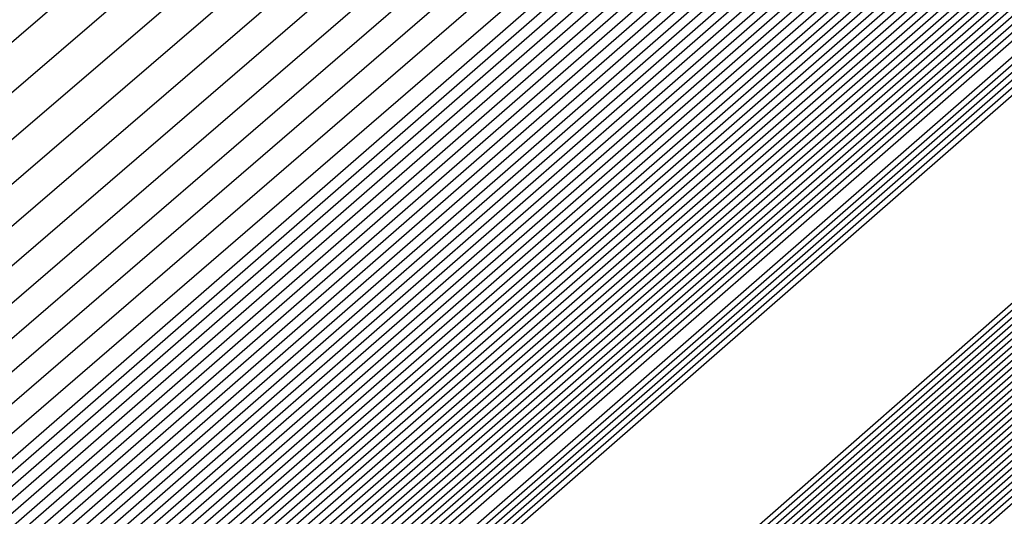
# Model space of a CAD drawing. Extents: x 3249832 to 3255657, y 13789405 to 13793316.
# Tile 979 of 1056: x 3253212.1871 to 3253212.3226, y 13791260.9278 to 13791260.9962. Entities that reach past the tile are written whole.
import ezdxf

# ---------------------------------------------------------------- set-up
doc = ezdxf.new("R2010")
doc.units = 0
doc.header["$LTSCALE"] = 100
doc.header["$MEASUREMENT"] = 0
for name, color, linetype in [('GRATIO_03231_CON', 1, 'CONTINUOUS'), ('GRATIO_0323_ICON', 1, 'CONTINUOUS'), ('TARGETS_EAST', 7, 'CONTINUOUS')]:
    doc.layers.add(name, color=color, linetype=linetype)

# ---------------------------------------------------------------- blocks, each defined once
blk = doc.blocks.new('Gratio_032316_contours')
at = {"layer": 'GRATIO_03231_CON', "color": 1, "linetype": 'Continuous', "flags": 128}
for points in [[(3253179.55027, 13791232.39503), (3253186.87441, 13791238.77001), (3253201.4775, 13791251.51898), (3253219.20823, 13791267.00714), (3253234.45763, 13791280.32933), (3253243.00028, 13791287.79153), (3253246.14511, 13791290.5444), (3253246.5846, 13791290.94974), (3253247.02187, 13791291.379), (3253250.20254, 13791294.24212), (3253258.88285, 13791301.95866), (3253274.44262, 13791315.73867), (3253292.7559, 13791331.95413), (3253308.32028, 13791345.76753)], [(3253180.16544, 13791232.93802), (3253187.28488, 13791239.13155), (3253201.72516, 13791251.73678), (3253219.33902, 13791267.12228), (3253234.51314, 13791280.37862), (3253243.01644, 13791287.80647), (3253246.14668, 13791290.54676), (3253246.58389, 13791290.95054), (3253247.01645, 13791291.37639), (3253250.16633, 13791294.21318), (3253258.7639, 13791301.85732), (3253274.17605, 13791315.50724), (3253292.31584, 13791331.56933), (3253307.73285, 13791345.25198)], [(3253180.78061, 13791233.481), (3253187.69534, 13791239.49309), (3253201.97282, 13791251.95458), (3253219.46981, 13791267.23741), (3253234.56866, 13791280.42791), (3253243.03259, 13791287.8214), (3253246.14825, 13791290.54912), (3253246.58317, 13791290.95133), (3253247.01103, 13791291.37378), (3253250.13013, 13791294.18424), (3253258.64495, 13791301.75599), (3253273.90947, 13791315.27582), (3253291.87577, 13791331.18453), (3253307.14542, 13791344.73643)], [(3253181.39578, 13791234.02399), (3253188.1058, 13791239.85463), (3253202.22048, 13791252.17237), (3253219.6006, 13791267.35254), (3253234.62418, 13791280.4772), (3253243.04874, 13791287.83633), (3253246.14982, 13791290.55149), (3253246.58246, 13791290.95213), (3253247.00561, 13791291.37117), (3253250.09393, 13791294.15529), (3253258.526, 13791301.65465), (3253273.6429, 13791315.0444), (3253291.4357, 13791330.79973), (3253306.55799, 13791344.22088)], [(3253182.62612, 13791235.10996), (3253188.92672, 13791240.5777), (3253202.71581, 13791252.60797), (3253219.86218, 13791267.58281), (3253234.73522, 13791280.57579), (3253243.08105, 13791287.8662), (3253246.15297, 13791290.55621), (3253246.58103, 13791290.95372), (3253246.99477, 13791291.36594), (3253250.02153, 13791294.09741), (3253258.2881, 13791301.45198), (3253273.10975, 13791314.58156), (3253290.55557, 13791330.03014), (3253305.38313, 13791343.18978)], [(3253183.24129, 13791235.65295), (3253189.33718, 13791240.93924), (3253202.96347, 13791252.82577), (3253219.99297, 13791267.69794), (3253234.79073, 13791280.62508), (3253243.0972, 13791287.88113), (3253246.15454, 13791290.55858), (3253246.58032, 13791290.95452), (3253246.98935, 13791291.36333), (3253249.98532, 13791294.06847), (3253258.16915, 13791301.35065), (3253272.84317, 13791314.35013), (3253290.11551, 13791329.64534), (3253304.7957, 13791342.67423)], [(3253189.74764, 13791241.30078), (3253203.21113, 13791253.04357), (3253220.12376, 13791267.81308), (3253234.84625, 13791280.67437), (3253243.11336, 13791287.89607), (3253246.15611, 13791290.56094), (3253246.57961, 13791290.95531), (3253246.98393, 13791291.36072), (3253249.94912, 13791294.03953), (3253258.05019, 13791301.24931), (3253272.5766, 13791314.11871), (3253289.67544, 13791329.26055), (3253304.20827, 13791342.15868)], [(3253190.1581, 13791241.66232), (3253203.45879, 13791253.26136), (3253220.25455, 13791267.92821), (3253234.90177, 13791280.72366), (3253243.12951, 13791287.911), (3253246.15768, 13791290.5633), (3253246.57889, 13791290.95611), (3253246.97851, 13791291.35811), (3253249.91292, 13791294.01058), (3253257.93124, 13791301.14798), (3253272.31002, 13791313.88729), (3253289.23538, 13791328.87575), (3253303.62084, 13791341.64313)], [(3253190.97902, 13791242.38539), (3253203.95411, 13791253.69696), (3253220.51613, 13791268.15847), (3253235.01281, 13791280.82224), (3253243.16182, 13791287.94087), (3253246.16082, 13791290.56803), (3253246.57747, 13791290.9577), (3253246.96767, 13791291.35288), (3253249.84051, 13791293.9527), (3253257.69334, 13791300.94531), (3253271.77687, 13791313.42445), (3253288.35525, 13791328.10615), (3253302.44598, 13791340.61203)], [(3253191.38948, 13791242.74693), (3253204.20177, 13791253.91476), (3253220.64692, 13791268.27361), (3253235.06832, 13791280.87154), (3253243.17797, 13791287.9558), (3253246.1624, 13791290.57039), (3253246.57675, 13791290.9585), (3253246.96225, 13791291.35027), (3253249.80431, 13791293.92376), (3253257.57439, 13791300.84397), (3253271.51029, 13791313.19303), (3253287.91518, 13791327.72135), (3253301.85855, 13791340.09648)], [(3253191.79994, 13791243.10847), (3253204.44943, 13791254.13256), (3253220.77772, 13791268.38874), (3253235.12384, 13791280.92083), (3253243.19412, 13791287.97073), (3253246.16397, 13791290.57276), (3253246.57604, 13791290.95929), (3253246.95683, 13791291.34766), (3253249.76811, 13791293.89481), (3253257.45544, 13791300.74264), (3253271.24372, 13791312.9616), (3253287.47511, 13791327.33655), (3253301.27112, 13791339.58093)], [(3253192.2104, 13791243.47001), (3253204.69709, 13791254.35035), (3253220.90851, 13791268.50387), (3253235.17936, 13791280.97012), (3253243.21028, 13791287.98567), (3253246.16554, 13791290.57512), (3253246.57533, 13791290.96009), (3253246.95142, 13791291.34505), (3253249.73191, 13791293.86587), (3253257.33649, 13791300.6413), (3253270.97714, 13791312.73018), (3253287.03505, 13791326.95176), (3253300.68369, 13791339.06538)], [(3253193.03132, 13791244.19308), (3253205.19242, 13791254.78595), (3253221.17009, 13791268.73414), (3253235.29039, 13791281.0687), (3253243.24258, 13791288.01553), (3253246.16868, 13791290.57985), (3253246.5739, 13791290.96168), (3253246.94058, 13791291.33982), (3253249.6595, 13791293.80799), (3253257.09858, 13791300.43863), (3253270.44399, 13791312.26734), (3253286.15492, 13791326.18216), (3253299.50883, 13791338.03428)], [(3253193.44178, 13791244.55462), (3253205.44008, 13791255.00375), (3253221.30088, 13791268.84927), (3253235.34591, 13791281.11799), (3253243.25874, 13791288.03047), (3253246.17025, 13791290.58221), (3253246.57319, 13791290.96248), (3253246.93516, 13791291.33721), (3253249.6233, 13791293.77904), (3253256.97963, 13791300.3373), (3253270.17741, 13791312.03592), (3253285.71485, 13791325.79737), (3253298.92139, 13791337.51873)], [(3253193.85224, 13791244.91616), (3253205.68774, 13791255.22155), (3253221.43167, 13791268.9644), (3253235.40143, 13791281.16728), (3253243.27489, 13791288.0454), (3253246.17182, 13791290.58457), (3253246.57247, 13791290.96327), (3253246.92974, 13791291.3346), (3253249.5871, 13791293.7501), (3253256.86068, 13791300.23596), (3253269.91084, 13791311.8045), (3253285.27479, 13791325.41257), (3253298.33396, 13791337.00318)], [(3253194.2627, 13791245.2777), (3253205.9354, 13791255.43934), (3253221.56246, 13791269.07954), (3253235.45695, 13791281.21658), (3253243.29104, 13791288.06033), (3253246.17339, 13791290.58694), (3253246.57176, 13791290.96407), (3253246.92432, 13791291.33198), (3253249.55089, 13791293.72116), (3253256.74173, 13791300.13463), (3253269.64426, 13791311.57307), (3253284.83472, 13791325.02777), (3253297.74653, 13791336.48763)], [(3253195.08362, 13791246.00077), (3253206.43072, 13791255.87494), (3253221.82404, 13791269.3098), (3253235.56798, 13791281.31516), (3253243.32335, 13791288.0902), (3253246.17654, 13791290.59166), (3253246.57033, 13791290.96566), (3253246.91348, 13791291.32676), (3253249.47849, 13791293.66327), (3253256.50383, 13791299.93196), (3253269.11111, 13791311.11023), (3253283.95459, 13791324.25817), (3253296.57167, 13791335.45653)], [(3253195.49408, 13791246.36231), (3253206.67838, 13791256.09274), (3253221.95483, 13791269.42494), (3253235.6235, 13791281.36445), (3253243.3395, 13791288.10513), (3253246.17811, 13791290.59402), (3253246.56962, 13791290.96646), (3253246.90806, 13791291.32415), (3253249.44229, 13791293.63433), (3253256.38488, 13791299.83062), (3253268.84454, 13791310.87881), (3253283.51452, 13791323.87338), (3253295.98424, 13791334.94098)], [(3253195.90454, 13791246.72385), (3253206.92604, 13791256.31054), (3253222.08562, 13791269.54007), (3253235.67902, 13791281.41374), (3253243.35566, 13791288.12007), (3253246.17968, 13791290.59639), (3253246.56891, 13791290.96725), (3253246.90264, 13791291.32154), (3253249.40609, 13791293.60539), (3253256.26593, 13791299.72929), (3253268.57796, 13791310.64739), (3253283.07446, 13791323.48858), (3253295.39681, 13791334.42543)], [(3253196.31501, 13791247.08539), (3253207.1737, 13791256.52833), (3253222.21641, 13791269.6552), (3253235.73454, 13791281.46303), (3253243.37181, 13791288.135), (3253246.18125, 13791290.59875), (3253246.56819, 13791290.96805), (3253246.89722, 13791291.31892), (3253249.36988, 13791293.57645), (3253256.14697, 13791299.62795), (3253268.31138, 13791310.41597), (3253282.63439, 13791323.10378), (3253294.80938, 13791333.90988)], [(3253197.13593, 13791247.80846), (3253207.66903, 13791256.96393), (3253222.47799, 13791269.88547), (3253235.84557, 13791281.56162), (3253243.40412, 13791288.16487), (3253246.18439, 13791290.60348), (3253246.56677, 13791290.96964), (3253246.88638, 13791291.3137), (3253249.29748, 13791293.51856), (3253255.90907, 13791299.42528), (3253267.77823, 13791309.95312), (3253281.75426, 13791322.33419), (3253293.63452, 13791332.87878)], [(3253197.54639, 13791248.17), (3253207.91669, 13791257.18173), (3253222.60878, 13791270.0006), (3253235.90109, 13791281.61091), (3253243.42027, 13791288.1798), (3253246.18596, 13791290.60584), (3253246.56605, 13791290.97044), (3253246.88096, 13791291.31109), (3253249.26128, 13791293.48962), (3253255.79012, 13791299.32395), (3253267.51166, 13791309.7217), (3253281.31419, 13791321.94939), (3253293.04709, 13791332.36323), (3253299.24948, 13791337.92415)], [(3253197.95685, 13791248.53154), (3253208.16435, 13791257.39953), (3253222.73957, 13791270.11573), (3253235.95661, 13791281.6602), (3253243.43643, 13791288.19473), (3253246.18754, 13791290.6082), (3253246.56534, 13791290.97123), (3253246.87554, 13791291.30847), (3253249.22507, 13791293.46068), (3253255.67117, 13791299.22261), (3253267.24508, 13791309.49028), (3253280.87413, 13791321.56459), (3253292.45966, 13791331.84768), (3253298.58416, 13791337.33876)], [(3253198.36731, 13791248.89308), (3253208.41201, 13791257.61732), (3253222.87037, 13791270.23087), (3253236.01213, 13791281.70949), (3253243.45258, 13791288.20967), (3253246.18911, 13791290.61057), (3253246.56463, 13791290.97203), (3253246.87012, 13791291.30586), (3253249.18887, 13791293.43173), (3253255.55222, 13791299.12128), (3253266.9785, 13791309.25886), (3253280.43407, 13791321.17979), (3253291.87223, 13791331.33213), (3253297.91884, 13791336.75338)], [(3253199.18823, 13791249.61615), (3253208.90733, 13791258.05292), (3253223.13195, 13791270.46113), (3253236.12316, 13791281.80807), (3253243.48489, 13791288.23953), (3253246.19225, 13791290.61529), (3253246.5632, 13791290.97362), (3253246.85928, 13791291.30064), (3253249.11647, 13791293.37385), (3253255.31432, 13791298.91861), (3253266.44535, 13791308.79601), (3253279.55394, 13791320.4102), (3253290.69737, 13791330.30103), (3253296.5882, 13791335.58261)], [(3253199.59869, 13791249.97769), (3253209.15499, 13791258.27072), (3253223.26274, 13791270.57626), (3253236.17868, 13791281.85736), (3253243.50104, 13791288.25447), (3253246.19382, 13791290.61766), (3253246.56249, 13791290.97442), (3253246.85386, 13791291.29803), (3253249.08026, 13791293.34491), (3253255.19536, 13791298.81727), (3253266.17878, 13791308.56459), (3253279.11387, 13791320.0254), (3253290.10994, 13791329.78548), (3253295.92288, 13791334.99723)], [(3253200.00915, 13791250.33923), (3253209.40265, 13791258.48852), (3253223.39353, 13791270.6914), (3253236.2342, 13791281.90666), (3253243.51719, 13791288.2694), (3253246.19539, 13791290.62002), (3253246.56177, 13791290.97521), (3253246.84844, 13791291.29541), (3253249.04406, 13791293.31596), (3253255.07641, 13791298.71594), (3253265.9122, 13791308.33317), (3253278.6738, 13791319.6406), (3253289.52251, 13791329.26993), (3253295.25756, 13791334.41184)], [(3253200.41961, 13791250.70077), (3253209.65031, 13791258.70631), (3253223.52432, 13791270.80653), (3253236.28972, 13791281.95595), (3253243.53335, 13791288.28434), (3253246.19696, 13791290.62238), (3253246.56106, 13791290.97601), (3253246.84302, 13791291.2928), (3253249.00786, 13791293.28702), (3253254.95746, 13791298.6146), (3253265.64563, 13791308.10175), (3253278.23374, 13791319.25581), (3253288.93508, 13791328.75438), (3253294.59224, 13791333.82646)], [(3253201.24053, 13791251.42384), (3253210.14563, 13791259.14191), (3253223.7859, 13791271.0368), (3253236.40075, 13791282.05453), (3253243.56565, 13791288.3142), (3253246.20011, 13791290.62711), (3253246.55963, 13791290.9776), (3253246.83219, 13791291.28758), (3253248.93546, 13791293.22914), (3253254.71956, 13791298.41193), (3253265.11248, 13791307.63891), (3253277.35361, 13791318.48621), (3253287.76022, 13791327.72328), (3253293.2616, 13791332.65569)], [(3253201.65099, 13791251.78538), (3253210.3933, 13791259.35971), (3253223.91669, 13791271.15193), (3253236.45627, 13791282.10382), (3253243.58181, 13791288.32914), (3253246.20168, 13791290.62947), (3253246.55892, 13791290.9784), (3253246.82677, 13791291.28496), (3253248.89925, 13791293.20019), (3253254.60061, 13791298.3106), (3253264.8459, 13791307.40749), (3253276.91354, 13791318.10141), (3253287.17279, 13791327.20773)], [(3253215.27891, 13791264.12388), (3253208.32754, 13791257.89481), (3253202.31158, 13791252.48555), (3253202.06145, 13791252.14692), (3253210.64096, 13791259.57751), (3253224.04748, 13791271.26706)], [(3253216.27123, 13791264.99994), (3253209.15191, 13791258.62312), (3253202.92675, 13791253.02854), (3253202.47191, 13791252.50846), (3253210.88862, 13791259.7953), (3253224.17827, 13791271.38219)], [(3253218.25586, 13791266.75207), (3253210.80067, 13791260.07975), (3253204.15709, 13791254.11451), (3253203.29283, 13791253.23153), (3253211.38394, 13791260.2309), (3253224.43985, 13791271.61246)], [(3253219.24818, 13791267.62813), (3253211.62504, 13791260.80806), (3253204.77226, 13791254.6575), (3253203.70329, 13791253.59307), (3253211.6316, 13791260.4487), (3253224.57064, 13791271.72759)], [(3253220.24049, 13791268.50419), (3253212.44942, 13791261.53637), (3253205.38743, 13791255.20049), (3253204.11375, 13791253.95461), (3253211.87926, 13791260.6665), (3253224.70143, 13791271.84272)], [(3253221.23281, 13791269.38026), (3253213.2738, 13791262.26468), (3253206.0026, 13791255.74348), (3253204.52421, 13791254.31615), (3253212.12692, 13791260.88429), (3253224.83222, 13791271.95786)], [(3253223.21744, 13791271.13238), (3253214.92255, 13791263.72131), (3253207.23294, 13791256.82945), (3253205.34514, 13791255.03922), (3253212.62225, 13791261.31989), (3253225.0938, 13791272.18812)], [(3253215.74693, 13791264.44962), (3253207.84811, 13791257.37244), (3253205.7556, 13791255.40076), (3253212.86991, 13791261.53769), (3253225.22459, 13791272.30326)], [(3253216.57131, 13791265.17793), (3253208.46329, 13791257.91542), (3253206.16606, 13791255.7623), (3253213.11757, 13791261.75549), (3253225.35538, 13791272.41839)], [(3253217.39568, 13791265.90624), (3253209.07846, 13791258.45841), (3253206.57652, 13791256.12384), (3253213.36523, 13791261.97329), (3253225.48617, 13791272.53352)], [(3253219.04444, 13791267.36287), (3253210.3088, 13791259.54439), (3253207.39744, 13791256.84691), (3253213.86055, 13791262.40888), (3253225.74775, 13791272.76379)], [(3253219.86882, 13791268.09118), (3253210.92397, 13791260.08737), (3253207.8079, 13791257.20845), (3253214.10821, 13791262.62668), (3253225.87854, 13791272.87892)], [(3253220.69319, 13791268.81949), (3253211.53914, 13791260.63036), (3253208.21836, 13791257.56999), (3253214.35587, 13791262.84448), (3253226.00933, 13791272.99405)], [(3253221.51757, 13791269.54781), (3253212.15431, 13791261.17335), (3253208.62882, 13791257.93153), (3253214.60353, 13791263.06227), (3253226.14013, 13791273.10919)]]:
    blk.add_lwpolyline(points, dxfattribs=at)
at = {"layer": 'GRATIO_03231_CON', "color": 5, "linetype": 'Continuous', "flags": 128}
for points in [[(3253178.31993, 13791231.30905), (3253186.05349, 13791238.04694), (3253200.98218, 13791251.08338), (3253218.94665, 13791266.77688), (3253234.34659, 13791280.23075), (3253242.96798, 13791287.76167), (3253246.14197, 13791290.53967), (3253246.58603, 13791290.94815), (3253247.02107, 13791291.37394), (3253250.18182, 13791294.2177), (3253258.80647, 13791301.88356), (3253274.26937, 13791315.56557), (3253292.48955, 13791331.61762), (3253308.02221, 13791345.18354)], [(3253177.70476, 13791230.76607), (3253185.64303, 13791237.6854), (3253200.73452, 13791250.86558), (3253218.81586, 13791266.66175), (3253234.29107, 13791280.18146), (3253242.95182, 13791287.74673), (3253246.1404, 13791290.53731), (3253246.58674, 13791290.94735), (3253247.01436, 13791291.36584), (3253250.12102, 13791294.16091), (3253258.59804, 13791301.69555), (3253273.79626, 13791315.14336), (3253291.70456, 13791330.92064), (3253306.97134, 13791344.25434)], [(3253177.08958, 13791230.22308), (3253185.23257, 13791237.32386), (3253200.48686, 13791250.64779), (3253218.68507, 13791266.54661), (3253234.23556, 13791280.13216), (3253242.93567, 13791287.7318), (3253246.13883, 13791290.53495), (3253246.58745, 13791290.94656), (3253247.00766, 13791291.35773), (3253250.06022, 13791294.10413), (3253258.38961, 13791301.50754), (3253273.32314, 13791314.72115), (3253290.91956, 13791330.22366), (3253305.92046, 13791343.32515)], [(3253176.47441, 13791229.68009), (3253184.82211, 13791236.96232), (3253200.23919, 13791250.42999), (3253218.55428, 13791266.43148), (3253234.18004, 13791280.08287), (3253242.91952, 13791287.71687), (3253246.13725, 13791290.53258), (3253246.58817, 13791290.94576), (3253247.00095, 13791291.34963), (3253249.99942, 13791294.04734), (3253258.18118, 13791301.31953), (3253272.85003, 13791314.29894), (3253290.13456, 13791329.52668), (3253304.86958, 13791342.39595)], [(3253175.24407, 13791228.59412), (3253184.00119, 13791236.23925), (3253199.74387, 13791249.99439), (3253218.2927, 13791266.20121), (3253234.069, 13791279.98429), (3253242.88721, 13791287.687), (3253246.13411, 13791290.52786), (3253246.58959, 13791290.94417), (3253246.98754, 13791291.33342), (3253249.87782, 13791293.93376), (3253257.76432, 13791300.94351), (3253271.9038, 13791313.45451), (3253288.56457, 13791328.13272), (3253302.76783, 13791340.53756)], [(3253196.57706, 13791247.03615), (3253203.47105, 13791253.1938), (3253218.75951, 13791266.60126), (3253234.06971, 13791279.98413), (3253242.88772, 13791287.68662), (3253246.13462, 13791290.52731), (3253246.59031, 13791290.94338), (3253246.98083, 13791291.32532), (3253249.81702, 13791293.87697), (3253257.55589, 13791300.7555), (3253271.43068, 13791313.0323), (3253287.77957, 13791327.43574), (3253301.71695, 13791339.60837)], [(3253196.71057, 13791247.15254), (3253203.58621, 13791253.29381), (3253218.83398, 13791266.66558), (3253234.10345, 13791280.01283), (3253242.89801, 13791287.6948), (3253246.13636, 13791290.52784), (3253246.59102, 13791290.94258), (3253246.97413, 13791291.31721), (3253249.75622, 13791293.82018), (3253257.34746, 13791300.56749), (3253270.95757, 13791312.61009), (3253286.99457, 13791326.73875), (3253300.66608, 13791338.67918)], [(3253196.84408, 13791247.26894), (3253203.70137, 13791253.39382), (3253218.90845, 13791266.7299), (3253234.13718, 13791280.04153), (3253242.9083, 13791287.70297), (3253246.13809, 13791290.52836), (3253246.59174, 13791290.94178), (3253246.96742, 13791291.30911), (3253249.69542, 13791293.76339), (3253257.13903, 13791300.37948), (3253270.48445, 13791312.18788), (3253286.20957, 13791326.04177), (3253299.6152, 13791337.74998)], [(3253197.11109, 13791247.50174), (3253203.93169, 13791253.59384), (3253219.0574, 13791266.85855), (3253234.20465, 13791280.09892), (3253242.92888, 13791287.71932), (3253246.14156, 13791290.52941), (3253246.59316, 13791290.94019), (3253246.95401, 13791291.2929), (3253249.57383, 13791293.64981), (3253256.72217, 13791300.00346), (3253269.53822, 13791311.34346), (3253284.63958, 13791324.64781), (3253297.51345, 13791335.89159)], [(3253197.2446, 13791247.61813), (3253204.04685, 13791253.69384), (3253219.13187, 13791266.92287), (3253234.23839, 13791280.12762), (3253242.93918, 13791287.72749), (3253246.1433, 13791290.52994), (3253246.59388, 13791290.9394), (3253246.9473, 13791291.28479), (3253249.51303, 13791293.59302), (3253256.51374, 13791299.81545), (3253269.06511, 13791310.92125), (3253283.85458, 13791323.95083), (3253296.46257, 13791334.9624)], [(3253197.37811, 13791247.73453), (3253204.16201, 13791253.79385), (3253219.20635, 13791266.98719), (3253234.27212, 13791280.15631), (3253242.94947, 13791287.73567), (3253246.14503, 13791290.53046), (3253246.59459, 13791290.9386), (3253246.9406, 13791291.27669), (3253249.45223, 13791293.53623), (3253256.30531, 13791299.62744), (3253268.59199, 13791310.49904), (3253283.06958, 13791323.25385), (3253295.41169, 13791334.0332)], [(3253197.51162, 13791247.85093), (3253204.27717, 13791253.89386), (3253219.28082, 13791267.05151), (3253234.30586, 13791280.18501), (3253242.95976, 13791287.74384), (3253246.14676, 13791290.53099), (3253246.5953, 13791290.9378), (3253246.93389, 13791291.26859), (3253249.39143, 13791293.47944), (3253256.09688, 13791299.43942), (3253268.11888, 13791310.07683), (3253282.28459, 13791322.55687), (3253294.36082, 13791333.10401)], [(3253197.77863, 13791248.08372), (3253204.50749, 13791254.09388), (3253219.42977, 13791267.18016), (3253234.37333, 13791280.2424), (3253242.98034, 13791287.76019), (3253246.15023, 13791290.53204), (3253246.59673, 13791290.93621), (3253246.92048, 13791291.25238), (3253249.26983, 13791293.36586), (3253255.68002, 13791299.0634), (3253267.17265, 13791309.2324), (3253280.71459, 13791321.16291), (3253292.25906, 13791331.24562), (3253298.86322, 13791336.86351)], [(3253197.91214, 13791248.20012), (3253204.62265, 13791254.19388), (3253219.50424, 13791267.24448), (3253234.40706, 13791280.2711), (3253242.99064, 13791287.76837), (3253246.15197, 13791290.53257), (3253246.59744, 13791290.93542), (3253246.91378, 13791291.24427), (3253249.20903, 13791293.30907), (3253255.47159, 13791298.87539), (3253266.69953, 13791308.81019), (3253279.9296, 13791320.46593), (3253291.20819, 13791330.31643), (3253297.66843, 13791335.81202)], [(3253198.04565, 13791248.31651), (3253204.73781, 13791254.29389), (3253219.57872, 13791267.3088), (3253234.4408, 13791280.2998), (3253243.00093, 13791287.77654), (3253246.1537, 13791290.53309), (3253246.59816, 13791290.93462), (3253246.90707, 13791291.23617), (3253249.14823, 13791293.25228), (3253255.26316, 13791298.68738), (3253266.22642, 13791308.38798), (3253279.1446, 13791319.76895), (3253290.15731, 13791329.38723), (3253296.47364, 13791334.76054)], [(3253198.17916, 13791248.43291), (3253204.85297, 13791254.3939), (3253219.65319, 13791267.37312), (3253234.47453, 13791280.32849), (3253243.01122, 13791287.78471), (3253246.15544, 13791290.53362), (3253246.59887, 13791290.93382), (3253246.90036, 13791291.22806), (3253249.08743, 13791293.19549), (3253255.05473, 13791298.49937), (3253265.7533, 13791307.96577), (3253278.3596, 13791319.07197), (3253289.10643, 13791328.45804), (3253295.27885, 13791333.70905)], [(3253198.44617, 13791248.6657), (3253205.08329, 13791254.59392), (3253219.80214, 13791267.50177), (3253234.542, 13791280.38589), (3253243.0318, 13791287.80106), (3253246.15891, 13791290.53467), (3253246.6003, 13791290.93223), (3253246.88695, 13791291.21186), (3253248.96583, 13791293.08191), (3253254.63787, 13791298.12335), (3253264.80707, 13791307.12135), (3253276.7896, 13791317.678), (3253287.00468, 13791326.59965), (3253292.88927, 13791331.60608), (3253295.95133, 13791334.07094)], [(3253198.57968, 13791248.7821), (3253205.19845, 13791254.69392), (3253219.87661, 13791267.56609), (3253234.57574, 13791280.41459), (3253243.04209, 13791287.80924), (3253246.16064, 13791290.53519), (3253246.60101, 13791290.93144), (3253246.88025, 13791291.20375), (3253248.90503, 13791293.02512), (3253254.42944, 13791297.93534), (3253264.33396, 13791306.69914), (3253276.00461, 13791316.98102), (3253285.9538, 13791325.67045), (3253291.69448, 13791330.55459), (3253294.7416, 13791333.01142)], [(3253198.71319, 13791248.8985), (3253205.31361, 13791254.79393), (3253219.95108, 13791267.63041), (3253234.60947, 13791280.44328), (3253243.05239, 13791287.81741), (3253246.16237, 13791290.53572), (3253246.60172, 13791290.93064), (3253246.87354, 13791291.19565), (3253248.84423, 13791292.96834), (3253254.22101, 13791297.74733), (3253263.86084, 13791306.27693), (3253275.21961, 13791316.28404), (3253284.90293, 13791324.74126), (3253290.49969, 13791329.50311), (3253293.53187, 13791331.9519)], [(3253198.8467, 13791249.0149), (3253205.42877, 13791254.89394), (3253220.02556, 13791267.69473), (3253234.64321, 13791280.47198), (3253243.06268, 13791287.82558), (3253246.16411, 13791290.53624), (3253246.60244, 13791290.92984), (3253246.86684, 13791291.18754), (3253248.78343, 13791292.91155), (3253254.01258, 13791297.55932), (3253263.38773, 13791305.85472), (3253274.43461, 13791315.58706), (3253283.85205, 13791323.81207), (3253289.3049, 13791328.45162), (3253292.32214, 13791330.89237), (3253295.39879, 13791333.38715)], [(3253199.11371, 13791249.24769), (3253205.65909, 13791255.09396), (3253220.17451, 13791267.82338), (3253234.71068, 13791280.52937), (3253243.08326, 13791287.84193), (3253246.16758, 13791290.53729), (3253246.60386, 13791290.92825), (3253246.85342, 13791291.17133), (3253248.66183, 13791292.79797), (3253253.59572, 13791297.1833), (3253262.4415, 13791305.01029), (3253272.86462, 13791314.1931), (3253281.7503, 13791321.95368), (3253286.91532, 13791326.34865), (3253289.90268, 13791328.77333), (3253293.18693, 13791331.45768)], [(3253199.24722, 13791249.36409), (3253205.77425, 13791255.19397), (3253220.24898, 13791267.8877), (3253234.74441, 13791280.55807), (3253243.09355, 13791287.85011), (3253246.16931, 13791290.53782), (3253246.60458, 13791290.92746), (3253246.84672, 13791291.16323), (3253248.60103, 13791292.74118), (3253253.38729, 13791296.99529), (3253261.96839, 13791304.58808), (3253272.07962, 13791313.49612), (3253280.69942, 13791321.02448), (3253285.72053, 13791325.29717), (3253288.69295, 13791327.71381), (3253292.081, 13791330.49295), (3253297.61917, 13791335.1971)], [(3253199.38073, 13791249.48048), (3253205.88941, 13791255.29397), (3253220.32345, 13791267.95202), (3253234.77815, 13791280.58677), (3253243.10385, 13791287.85828), (3253246.17105, 13791290.53834), (3253246.60529, 13791290.92666), (3253246.84001, 13791291.15513), (3253248.54023, 13791292.68439), (3253253.17886, 13791296.80728), (3253261.49527, 13791304.16587), (3253271.29462, 13791312.79914), (3253279.64854, 13791320.09529), (3253284.52574, 13791324.24568), (3253287.48322, 13791326.65429), (3253290.97507, 13791329.52822), (3253296.71525, 13791334.41022)], [(3253199.51424, 13791249.59688), (3253206.00457, 13791255.39398), (3253220.39793, 13791268.01634), (3253234.81188, 13791280.61546), (3253243.11414, 13791287.86646), (3253246.17278, 13791290.53887), (3253246.606, 13791290.92586), (3253246.83331, 13791291.14702), (3253248.47943, 13791292.6276), (3253252.97044, 13791296.61927), (3253261.02215, 13791303.74366), (3253270.50962, 13791312.10216), (3253278.59767, 13791319.16609), (3253283.33095, 13791323.1942), (3253286.27349, 13791325.59476), (3253289.86914, 13791328.56348), (3253295.81132, 13791333.62334)], [(3253199.78125, 13791249.82967), (3253206.23489, 13791255.594), (3253220.54687, 13791268.14499), (3253234.87935, 13791280.67286), (3253243.13472, 13791287.8828), (3253246.17625, 13791290.53992), (3253246.60743, 13791290.92427), (3253246.8199, 13791291.13081), (3253248.35784, 13791292.51402), (3253252.55358, 13791296.24325), (3253260.07593, 13791302.89924), (3253268.93963, 13791310.70819), (3253276.49591, 13791317.3077), (3253280.94137, 13791321.09123), (3253283.85403, 13791323.47572), (3253287.65728, 13791326.63402), (3253294.00347, 13791332.04958)], [(3253199.91476, 13791249.94607), (3253206.35005, 13791255.69401), (3253220.62135, 13791268.20931), (3253234.91309, 13791280.70156), (3253243.14501, 13791287.89098), (3253246.17798, 13791290.54045), (3253246.60814, 13791290.92348), (3253246.81319, 13791291.12271), (3253248.29704, 13791292.45723), (3253252.34515, 13791296.05524), (3253259.60281, 13791302.47703), (3253268.15463, 13791310.01121), (3253275.44504, 13791316.37851), (3253279.74658, 13791320.03974), (3253282.6443, 13791322.4162), (3253286.55135, 13791325.66929), (3253293.09954, 13791331.2627), (3253300.79521, 13791337.86923)], [(3253200.04827, 13791250.06247), (3253206.46521, 13791255.79401), (3253220.69582, 13791268.27363), (3253234.94682, 13791280.73025), (3253243.15531, 13791287.89915), (3253246.17972, 13791290.54097), (3253246.60886, 13791290.92268), (3253246.80649, 13791291.1146), (3253248.23624, 13791292.40044), (3253252.13672, 13791295.86723), (3253259.1297, 13791302.05482), (3253267.36963, 13791309.31423), (3253274.39416, 13791315.44932), (3253278.55179, 13791318.98826), (3253281.43456, 13791321.35667), (3253285.44542, 13791324.70455), (3253292.19561, 13791330.47582), (3253300.12972, 13791337.29016)], [(3253200.18178, 13791250.17887), (3253206.58037, 13791255.89402), (3253220.77029, 13791268.33795), (3253234.98056, 13791280.75895), (3253243.1656, 13791287.90733), (3253246.18145, 13791290.5415), (3253246.60957, 13791290.92188), (3253246.79978, 13791291.1065), (3253248.17544, 13791292.34365), (3253251.92829, 13791295.67922), (3253258.65658, 13791301.63261), (3253266.58464, 13791308.61725), (3253273.34328, 13791314.52012), (3253277.357, 13791317.93677), (3253280.22483, 13791320.29715), (3253284.33949, 13791323.73982), (3253291.29169, 13791329.68894), (3253299.46423, 13791336.71108)]]:
    blk.add_lwpolyline(points, dxfattribs=at)
at = {"layer": 'GRATIO_0323_ICON', "color": 7, "linetype": 'Continuous', "flags": 128}
for points in [[(3253175.85924, 13791229.13711), (3253184.41165, 13791236.60078), (3253199.99153, 13791250.21219), (3253218.42349, 13791266.31635), (3253234.12452, 13791280.03358), (3253242.90336, 13791287.70193), (3253246.13568, 13791290.53022), (3253246.58888, 13791290.94497), (3253246.99424, 13791291.34152), (3253249.93862, 13791293.99055), (3253257.97275, 13791301.13152), (3253272.37691, 13791313.87673), (3253289.34956, 13791328.8297), (3253303.81871, 13791341.46676)], [(3253182.01095, 13791234.56698), (3253188.51626, 13791240.21616), (3253202.46814, 13791252.39017), (3253219.73139, 13791267.46768), (3253234.6797, 13791280.5265), (3253243.0649, 13791287.85127), (3253246.1514, 13791290.55385), (3253246.58175, 13791290.95293), (3253247.00019, 13791291.36856), (3253250.05773, 13791294.12635), (3253258.40705, 13791301.55332), (3253273.37632, 13791314.81298), (3253290.99564, 13791330.41494), (3253305.97056, 13791343.70533)], [(3253196.97758, 13791247.38534), (3253203.81653, 13791253.49383), (3253218.98293, 13791266.79423), (3253234.17092, 13791280.07022), (3253242.91859, 13791287.71115), (3253246.13983, 13791290.52889), (3253246.59245, 13791290.94099), (3253246.96072, 13791291.301), (3253249.63462, 13791293.7066), (3253256.9306, 13791300.19147), (3253270.01134, 13791311.76567), (3253285.42458, 13791325.34479), (3253298.56432, 13791336.82079)], [(3253197.64512, 13791247.96732), (3253204.39233, 13791253.99387), (3253219.3553, 13791267.11584), (3253234.33959, 13791280.21371), (3253242.97005, 13791287.75202), (3253246.1485, 13791290.53152), (3253246.59602, 13791290.93701), (3253246.92719, 13791291.26048), (3253249.33063, 13791293.42265), (3253255.88845, 13791299.25141), (3253267.64576, 13791309.65462), (3253281.49959, 13791321.85989), (3253293.30994, 13791332.17482)], [(3253198.31266, 13791248.54931), (3253204.96813, 13791254.49391), (3253219.72766, 13791267.43745), (3253234.50827, 13791280.35719), (3253243.02151, 13791287.79289), (3253246.15717, 13791290.53414), (3253246.59958, 13791290.93303), (3253246.89366, 13791291.21996), (3253249.02663, 13791293.1387), (3253254.8463, 13791298.31136), (3253265.28019, 13791307.54356), (3253277.5746, 13791318.37498), (3253288.05556, 13791327.52884), (3253294.08406, 13791332.65756)], [(3253190.56856, 13791242.02386), (3253203.70645, 13791253.47916), (3253220.38534, 13791268.04334), (3253234.95729, 13791280.77295), (3253243.14566, 13791287.92593), (3253246.15925, 13791290.56567), (3253246.57818, 13791290.95691), (3253246.97309, 13791291.35549), (3253249.87672, 13791293.98164), (3253257.81229, 13791301.04664), (3253272.04344, 13791313.65587), (3253288.79531, 13791328.49095), (3253303.03341, 13791341.12758)], [(3253198.9802, 13791249.13129), (3253205.54393, 13791254.99395), (3253220.10003, 13791267.75905), (3253234.67694, 13791280.50068), (3253243.07297, 13791287.83376), (3253246.16584, 13791290.53677), (3253246.60315, 13791290.92905), (3253246.86013, 13791291.17944), (3253248.72263, 13791292.85476), (3253253.80415, 13791297.37131), (3253262.91461, 13791305.43251), (3253273.64961, 13791314.89008), (3253282.80117, 13791322.88287), (3253288.11011, 13791327.40014), (3253291.11241, 13791329.83285), (3253294.29286, 13791332.42241)], [(3253199.64774, 13791249.71328), (3253206.11974, 13791255.49399), (3253220.4724, 13791268.08067), (3253234.84562, 13791280.64416), (3253243.12443, 13791287.87463), (3253246.17452, 13791290.53939), (3253246.60672, 13791290.92507), (3253246.8266, 13791291.13892), (3253248.41864, 13791292.57081), (3253252.76201, 13791296.43126), (3253260.54904, 13791303.32145), (3253269.72463, 13791311.40518), (3253277.54679, 13791318.2369), (3253282.13616, 13791322.14271), (3253285.06376, 13791324.53524), (3253288.76321, 13791327.59875), (3253294.90739, 13791332.83646)], [(3253200.31528, 13791250.29526), (3253206.69554, 13791255.99403), (3253220.84477, 13791268.40227), (3253235.01429, 13791280.78765), (3253243.17589, 13791287.9155), (3253246.18319, 13791290.54202), (3253246.61028, 13791290.92109), (3253246.79307, 13791291.0984), (3253248.11464, 13791292.28686), (3253251.71986, 13791295.49121), (3253258.18347, 13791301.21039), (3253265.79964, 13791307.92027), (3253272.29241, 13791313.59093), (3253276.16221, 13791316.88528), (3253279.0151, 13791319.23763), (3253283.23356, 13791322.77509), (3253290.38776, 13791328.90206), (3253298.79874, 13791336.132)], [(3253192.62086, 13791243.83154), (3253204.94475, 13791254.56815), (3253221.0393, 13791268.61901), (3253235.23488, 13791281.01941), (3253243.22643, 13791288.0006), (3253246.16711, 13791290.57748), (3253246.57461, 13791290.96089), (3253246.946, 13791291.34243), (3253249.6957, 13791293.83693), (3253257.21754, 13791300.53997), (3253270.71056, 13791312.49876), (3253286.59498, 13791326.56696), (3253300.09626, 13791338.54983)], [(3253194.67316, 13791245.63924), (3253206.18306, 13791255.65714), (3253221.69325, 13791269.19467), (3253235.51247, 13791281.26587), (3253243.3072, 13791288.07527), (3253246.17497, 13791290.5893), (3253246.57105, 13791290.96487), (3253246.9189, 13791291.32937), (3253249.51469, 13791293.69222), (3253256.62278, 13791300.03329), (3253269.37769, 13791311.34165), (3253284.39466, 13791324.64297), (3253297.1591, 13791335.97208)], [(3253196.72547, 13791247.44693), (3253207.42136, 13791256.74613), (3253222.3472, 13791269.77033), (3253235.79006, 13791281.51232), (3253243.38797, 13791288.14993), (3253246.18282, 13791290.60111), (3253246.56748, 13791290.96885), (3253246.8918, 13791291.31631), (3253249.33368, 13791293.5475), (3253256.02802, 13791299.52662), (3253268.04481, 13791310.18454), (3253282.19433, 13791322.71898), (3253294.22195, 13791333.39433)], [(3253198.77777, 13791249.25461), (3253208.65967, 13791257.83512), (3253223.00116, 13791270.346), (3253236.06765, 13791281.75878), (3253243.46873, 13791288.2246), (3253246.19068, 13791290.61293), (3253246.56391, 13791290.97283), (3253246.8647, 13791291.30325), (3253249.15267, 13791293.40279), (3253255.43327, 13791299.01994), (3253266.71193, 13791309.02744), (3253279.994, 13791320.795), (3253291.2848, 13791330.81658), (3253297.25352, 13791336.168)], [(3253200.83007, 13791251.06231), (3253209.89797, 13791258.92411), (3253223.65511, 13791270.92166), (3253236.34523, 13791282.00524), (3253243.5495, 13791288.29927), (3253246.19853, 13791290.62475), (3253246.56034, 13791290.9768), (3253246.83761, 13791291.29019), (3253248.97166, 13791293.25808), (3253254.83851, 13791298.51327), (3253265.37905, 13791307.87033), (3253277.79367, 13791318.87101), (3253288.34765, 13791328.23883), (3253293.92692, 13791333.24107)], [(3253217.26355, 13791265.876), (3253209.97629, 13791259.35143), (3253203.54192, 13791253.57153), (3253202.88237, 13791252.87), (3253211.13628, 13791260.0131), (3253224.30906, 13791271.49733)], [(3253222.22513, 13791270.25632), (3253214.09818, 13791262.993), (3253206.61777, 13791256.28646), (3253204.93468, 13791254.67769), (3253212.37458, 13791261.10209), (3253224.96301, 13791272.07299)], [(3253218.22006, 13791266.63456), (3253209.69363, 13791259.0014), (3253206.98698, 13791256.48538), (3253213.61289, 13791262.19108), (3253225.61696, 13791272.64865)], [(3253222.34195, 13791270.27612), (3253212.76948, 13791261.71633), (3253209.03928, 13791258.29307), (3253214.8512, 13791263.28007), (3253226.27092, 13791273.22432)]]:
    blk.add_lwpolyline(points, dxfattribs=at)

msp = doc.modelspace()

# ---------------------------------------------------------------- block references
at = {"layer": 'TARGETS_EAST'}
msp.add_blockref('Gratio_032316_contours', (0, 0), dxfattribs=at)

doc.saveas('drawing.dxf')
